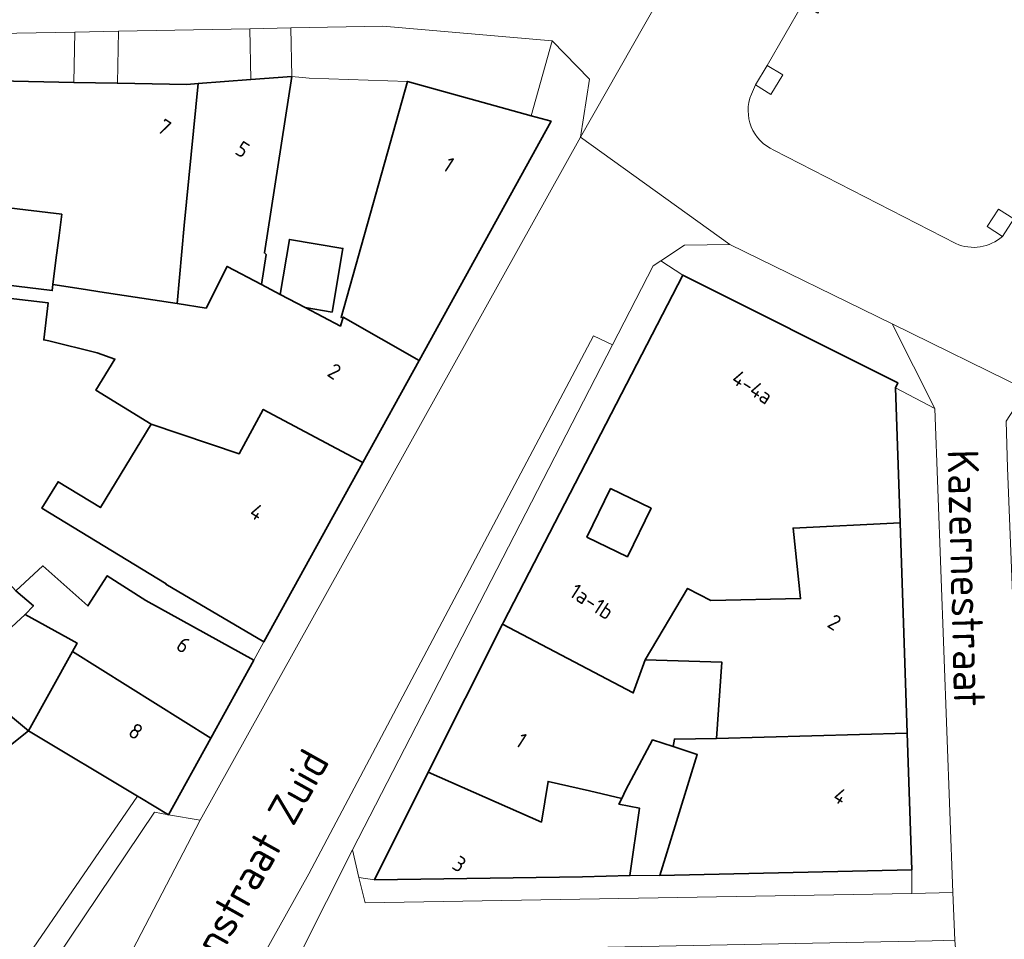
# Model space of a CAD drawing. Extents: x 184422 to 188298, y 343471 to 350189.
# Tile 423 of 513: x 187056 to 187113, y 349104 to 349157. Entities that reach past the tile are written whole.
import ezdxf
from ezdxf.enums import TextEntityAlignment as Align

# ---------------------------------------------------------------- set-up
doc = ezdxf.new("R2010")
doc.units = 0
for name, color, linetype, lineweight in [('B-WA-GR-BEPLANTING_CULTUUR_HEESTERS-GV', 252, 'Continuous', 18), ('B-WA-OG-TERREIN_ERF-GV', 252, 'Continuous', 18), ('B-WA-OG-TOPOGRAFIE-T18', 252, 'Continuous', 18), ('B-WA-VH-VERHARDING_OPEN-GV', 252, 'Continuous', 18), ('B-WA-VH-VERHARDING_SIERBESTRATING-GV', 252, 'Continuous', 18), ('B-WA-VH-VERHARDING_STRAATBAKSTEEN-GV', 252, 'Continuous', 18), ('B-WE-OG-BEBOUWING-GV', 250, 'Continuous', 35), ('B-WE-OG-BEBOUWING-T18', 10, 'Continuous', 18)]:
    doc.layers.add(name, color=color, linetype=linetype, lineweight=lineweight)
doc.styles.add('NLCS-ISO-M1000-T18', font='NLCS-ISO.ttf', dxfattribs={"height": 1.8})
doc.styles.add('NLCS-ISO-M500-T18', font='NLCS-ISO.ttf', dxfattribs={"height": 0.9})

msp = doc.modelspace()

# ---------------------------------------------------------------- linework, layer by layer
at = {"layer": 'B-WA-GR-BEPLANTING_CULTUUR_HEESTERS-GV', "flags": 128}
for points in [[(187098.882, 349154.285), (187098.197, 349153.151), (187099.095, 349152.608), (187099.781, 349153.741)], [(187098.882, 349154.285), (187098.197, 349153.151), (187099.095, 349152.608), (187099.781, 349153.741)], [(187098.882, 349154.285), (187098.197, 349153.151), (187099.095, 349152.608), (187099.781, 349153.741)], [(187111.641, 349144.94), (187112.52, 349144.366), (187113.181, 349145.379), (187112.302, 349145.953)], [(187111.641, 349144.94), (187112.52, 349144.366), (187113.181, 349145.379), (187112.302, 349145.953)], [(187111.641, 349144.94), (187112.52, 349144.366), (187113.181, 349145.379), (187112.302, 349145.953)]]:
    msp.add_lwpolyline(points, close=True, dxfattribs=at)
at = {"layer": 'B-WA-OG-TERREIN_ERF-GV', "flags": 128}
for points in [[(187071.289, 349153.646), (187069.709, 349143.41), (187069.806, 349143.328), (187069.537, 349141.578), (187070.625, 349141.005), (187072.062, 349140.248), (187074.115, 349139.167), (187074.276, 349139.694), (187074.151, 349139.66), (187078.013, 349153.353), (187072.303, 349153.545)], [(187071.289, 349153.646), (187069.709, 349143.41), (187069.806, 349143.328), (187069.537, 349141.578), (187070.625, 349141.005), (187072.062, 349140.248), (187074.115, 349139.167), (187074.276, 349139.694), (187074.151, 349139.66), (187078.013, 349153.353), (187072.303, 349153.545)], [(187071.289, 349153.646), (187069.709, 349143.41), (187069.806, 349143.328), (187069.537, 349141.578), (187070.625, 349141.005), (187072.062, 349140.248), (187074.115, 349139.167), (187074.276, 349139.694), (187074.151, 349139.66), (187078.013, 349153.353), (187072.303, 349153.545)], [(187092.137, 349128.6), (187089.787, 349129.745), (187088.415, 349126.931), (187090.766, 349125.786)], [(187092.137, 349128.6), (187089.787, 349129.745), (187088.415, 349126.931), (187090.766, 349125.786)], [(187092.137, 349128.6), (187089.787, 349129.745), (187088.415, 349126.931), (187090.766, 349125.786)], [(187056.024, 349115.689), (187053.043, 349113.333), (187047.814, 349120.541), (187049.681, 349121.895), (187053.81, 349117.511)], [(187056.024, 349115.689), (187053.043, 349113.333), (187047.814, 349120.541), (187049.681, 349121.895), (187053.81, 349117.511)], [(187056.024, 349115.689), (187053.043, 349113.333), (187047.814, 349120.541), (187049.681, 349121.895), (187053.81, 349117.511)], [(187090.268, 349111.441), (187091.458, 349111.218), (187090.913, 349107.303), (187092.648, 349107.307), (187094.815, 349114.32), (187093.411, 349114.778), (187092.227, 349115.164), (187090.681, 349112.264), (187090.433, 349111.77)], [(187090.268, 349111.441), (187091.458, 349111.218), (187090.913, 349107.303), (187092.648, 349107.307), (187094.815, 349114.32), (187093.411, 349114.778), (187092.227, 349115.164), (187090.681, 349112.264), (187090.433, 349111.77)], [(187090.268, 349111.441), (187091.458, 349111.218), (187090.913, 349107.303), (187092.648, 349107.307), (187094.815, 349114.32), (187093.411, 349114.778), (187092.227, 349115.164), (187090.681, 349112.264), (187090.433, 349111.77)]]:
    msp.add_lwpolyline(points, close=True, dxfattribs=at)
for points in [[(187053.395, 349141.713), (187057.393, 349141.225), (187057.436, 349141.577), (187057.609, 349142.995), (187057.8, 349144.412), (187057.951, 349145.655), (187054.558, 349146.07)], [(187053.395, 349141.713), (187057.393, 349141.225), (187057.436, 349141.577), (187057.609, 349142.995), (187057.8, 349144.412), (187057.951, 349145.655), (187054.558, 349146.07)], [(187053.395, 349141.713), (187057.393, 349141.225), (187057.436, 349141.577), (187057.609, 349142.995), (187057.8, 349144.412), (187057.951, 349145.655), (187054.558, 349146.07)], [(187055.287, 349123.813), (187056.856, 349125.26), (187059.465, 349122.941), (187060.588, 349124.691), (187062.826, 349123.255), (187069.092, 349119.795), (187069.681, 349120.861), (187063.985, 349124.204), (187064.008, 349124.223), (187056.8, 349128.607), (187057.732, 349130.14), (187060.196, 349128.641), (187063.143, 349133.487), (187059.927, 349135.442), (187061.03, 349137.256), (187060.011, 349137.625), (187057.192, 349138.304), (187056.907, 349138.366), (187057.169, 349140.513), (187053.339, 349140.969)], [(187055.287, 349123.813), (187056.856, 349125.26), (187059.465, 349122.941), (187060.588, 349124.691), (187062.826, 349123.255), (187069.092, 349119.795), (187069.681, 349120.861), (187063.985, 349124.204), (187064.008, 349124.223), (187056.8, 349128.607), (187057.732, 349130.14), (187060.196, 349128.641), (187063.143, 349133.487), (187059.927, 349135.442), (187061.03, 349137.256), (187060.011, 349137.625), (187057.192, 349138.304), (187056.907, 349138.366), (187057.169, 349140.513), (187053.339, 349140.969)], [(187055.287, 349123.813), (187056.856, 349125.26), (187059.465, 349122.941), (187060.588, 349124.691), (187062.826, 349123.255), (187069.092, 349119.795), (187069.681, 349120.861), (187063.985, 349124.204), (187064.008, 349124.223), (187056.8, 349128.607), (187057.732, 349130.14), (187060.196, 349128.641), (187063.143, 349133.487), (187059.927, 349135.442), (187061.03, 349137.256), (187060.011, 349137.625), (187057.192, 349138.304), (187056.907, 349138.366), (187057.169, 349140.513), (187053.339, 349140.969)], [(187051.293, 349097.967), (187055.657, 349102.167), (187062.343, 349111.91), (187056.024, 349115.689), (187058.565, 349120.291), (187058.837, 349120.784), (187058.321, 349121.069), (187055.818, 349122.45), (187053.699, 349120.497)], [(187051.293, 349097.967), (187055.657, 349102.167), (187062.343, 349111.91), (187056.024, 349115.689), (187058.565, 349120.291), (187058.837, 349120.784), (187058.321, 349121.069), (187055.818, 349122.45), (187053.699, 349120.497)], [(187051.293, 349097.967), (187055.657, 349102.167), (187062.343, 349111.91), (187056.024, 349115.689), (187058.565, 349120.291), (187058.837, 349120.784), (187058.321, 349121.069), (187055.818, 349122.45), (187053.699, 349120.497)]]:
    msp.add_lwpolyline(points, dxfattribs=at)
at = {"layer": 'B-WA-VH-VERHARDING_OPEN-GV', "flags": 128}
for points in [[(187112.969, 349178.68), (187110.491, 349174.476), (187111.429, 349174.004), (187110.867, 349172.888), (187109.929, 349173.36), (187107.515, 349169.284), (187108.431, 349168.77), (187107.776, 349167.603), (187106.86, 349168.118), (187104.554, 349164.06), (187105.455, 349163.521), (187104.842, 349162.497), (187103.941, 349163.036), (187101.537, 349158.908), (187102.443, 349158.379), (187101.822, 349157.314), (187100.915, 349157.844), (187098.882, 349154.285), (187099.781, 349153.741), (187099.095, 349152.608), (187098.197, 349153.151), (187097.959, 349152.619)], [(187112.969, 349178.68), (187110.491, 349174.476), (187111.429, 349174.004), (187110.867, 349172.888), (187109.929, 349173.36), (187107.515, 349169.284), (187108.431, 349168.77), (187107.776, 349167.603), (187106.86, 349168.118), (187104.554, 349164.06), (187105.455, 349163.521), (187104.842, 349162.497), (187103.941, 349163.036), (187101.537, 349158.908), (187102.443, 349158.379), (187101.822, 349157.314), (187100.915, 349157.844), (187098.882, 349154.285), (187099.781, 349153.741), (187099.095, 349152.608), (187098.197, 349153.151), (187097.959, 349152.619)], [(187112.969, 349178.68), (187110.491, 349174.476), (187111.429, 349174.004), (187110.867, 349172.888), (187109.929, 349173.36), (187107.515, 349169.284), (187108.431, 349168.77), (187107.776, 349167.603), (187106.86, 349168.118), (187104.554, 349164.06), (187105.455, 349163.521), (187104.842, 349162.497), (187103.941, 349163.036), (187101.537, 349158.908), (187102.443, 349158.379), (187101.822, 349157.314), (187100.915, 349157.844), (187098.882, 349154.285), (187099.781, 349153.741), (187099.095, 349152.608), (187098.197, 349153.151), (187097.959, 349152.619)], [(187099.268, 349149.37), (187109.827, 349143.958)], [(187099.268, 349149.37), (187109.827, 349143.958)], [(187099.268, 349149.37), (187109.827, 349143.958)], [(187112.52, 349144.366), (187111.641, 349144.94), (187112.302, 349145.953), (187113.181, 349145.379)], [(187112.52, 349144.366), (187111.641, 349144.94), (187112.302, 349145.953), (187113.181, 349145.379)], [(187112.52, 349144.366), (187111.641, 349144.94), (187112.302, 349145.953), (187113.181, 349145.379)]]:
    msp.add_lwpolyline(points, dxfattribs=at)
at = {"layer": 'B-WA-VH-VERHARDING_OPEN-GV'}
for points in [[(187097.959, 349152.619, 0.407413), (187099.268, 349149.37)], [(187097.959, 349152.619, 0.407413), (187099.268, 349149.37)], [(187097.959, 349152.619, 0.407413), (187099.268, 349149.37)], [(187109.827, 349143.958, 0.297276), (187112.52, 349144.366)], [(187109.827, 349143.958, 0.297276), (187112.52, 349144.366)], [(187109.827, 349143.958, 0.297276), (187112.52, 349144.366)]]:
    msp.add_lwpolyline(points, format="xyb", dxfattribs=at)
at = {"layer": 'B-WA-VH-VERHARDING_SIERBESTRATING-GV', "flags": 128}
for points in [[(187097.959, 349152.619), (187098.197, 349153.151), (187098.882, 349154.285), (187100.915, 349157.844), (187101.537, 349158.908), (187103.941, 349163.036), (187104.554, 349164.06), (187106.86, 349168.118), (187107.515, 349169.284), (187109.929, 349173.36), (187110.491, 349174.476), (187112.969, 349178.68), (187113.55, 349179.72), (187115.817, 349183.696), (187116.423, 349184.774), (187116.896, 349185.374), (187119.303, 349190.661), (187116.016, 349192.366), (187115.5, 349192.633), (187109.742, 349195.619)], [(187097.959, 349152.619), (187098.197, 349153.151), (187098.882, 349154.285), (187100.915, 349157.844), (187101.537, 349158.908), (187103.941, 349163.036), (187104.554, 349164.06), (187106.86, 349168.118), (187107.515, 349169.284), (187109.929, 349173.36), (187110.491, 349174.476), (187112.969, 349178.68), (187113.55, 349179.72), (187115.817, 349183.696), (187116.423, 349184.774), (187116.896, 349185.374), (187119.303, 349190.661), (187116.016, 349192.366), (187115.5, 349192.633), (187109.742, 349195.619)], [(187097.959, 349152.619), (187098.197, 349153.151), (187098.882, 349154.285), (187100.915, 349157.844), (187101.537, 349158.908), (187103.941, 349163.036), (187104.554, 349164.06), (187106.86, 349168.118), (187107.515, 349169.284), (187109.929, 349173.36), (187110.491, 349174.476), (187112.969, 349178.68), (187113.55, 349179.72), (187115.817, 349183.696), (187116.423, 349184.774), (187116.896, 349185.374), (187119.303, 349190.661), (187116.016, 349192.366), (187115.5, 349192.633), (187109.742, 349195.619)], [(187111.119, 349190.7), (187108.507, 349186.282), (187108.789, 349186.156), (187096.376, 349164.781), (187088.042, 349150.128), (187096.71, 349143.904), (187106.123, 349139.289), (187113.92, 349135.466), (187129.785, 349159.842), (187134.844, 349167.745), (187140.237, 349176.06), (187141.781, 349176.756), (187143.013, 349176.858), (187143.471, 349176.659), (187132.792, 349182.149), (187133.783, 349180.726), (187133.582, 349179.028)], [(187111.119, 349190.7), (187108.507, 349186.282), (187108.789, 349186.156), (187096.376, 349164.781), (187088.042, 349150.128), (187096.71, 349143.904), (187106.123, 349139.289), (187113.92, 349135.466), (187129.785, 349159.842), (187134.844, 349167.745), (187140.237, 349176.06), (187141.781, 349176.756), (187143.013, 349176.858), (187143.471, 349176.659), (187132.792, 349182.149), (187133.783, 349180.726), (187133.582, 349179.028)], [(187111.119, 349190.7), (187108.507, 349186.282), (187108.789, 349186.156), (187096.376, 349164.781), (187088.042, 349150.128), (187096.71, 349143.904), (187106.123, 349139.289), (187113.92, 349135.466), (187129.785, 349159.842), (187134.844, 349167.745), (187140.237, 349176.06), (187141.781, 349176.756), (187143.013, 349176.858), (187143.471, 349176.659), (187132.792, 349182.149), (187133.783, 349180.726), (187133.582, 349179.028)], [(187133.233, 349176.107), (187132.48, 349174.898), (187131.774, 349173.901), (187129.225, 349169.886), (187128.556, 349168.853), (187125.968, 349164.939), (187125.297, 349163.938), (187122.662, 349159.908), (187122.025, 349158.929), (187119.385, 349154.853), (187118.733, 349153.809), (187116.059, 349149.851), (187115.45, 349148.869), (187113.181, 349145.379), (187112.52, 349144.366)], [(187133.233, 349176.107), (187132.48, 349174.898), (187131.774, 349173.901), (187129.225, 349169.886), (187128.556, 349168.853), (187125.968, 349164.939), (187125.297, 349163.938), (187122.662, 349159.908), (187122.025, 349158.929), (187119.385, 349154.853), (187118.733, 349153.809), (187116.059, 349149.851), (187115.45, 349148.869), (187113.181, 349145.379), (187112.52, 349144.366)], [(187133.233, 349176.107), (187132.48, 349174.898), (187131.774, 349173.901), (187129.225, 349169.886), (187128.556, 349168.853), (187125.968, 349164.939), (187125.297, 349163.938), (187122.662, 349159.908), (187122.025, 349158.929), (187119.385, 349154.853), (187118.733, 349153.809), (187116.059, 349149.851), (187115.45, 349148.869), (187113.181, 349145.379), (187112.52, 349144.366)], [(187109.827, 349143.958), (187099.268, 349149.37)], [(187109.827, 349143.958), (187099.268, 349149.37)], [(187109.827, 349143.958), (187099.268, 349149.37)]]:
    msp.add_lwpolyline(points, dxfattribs=at)
for points in [[(187071.289, 349153.646), (187071.236, 349156.459), (187068.867, 349156.415), (187068.923, 349153.464)], [(187071.289, 349153.646), (187071.236, 349156.459), (187068.867, 349156.415), (187068.923, 349153.464)], [(187071.289, 349153.646), (187071.236, 349156.459), (187068.867, 349156.415), (187068.923, 349153.464)], [(187058.712, 349156.223), (187058.657, 349153.302), (187061.157, 349153.254), (187061.184, 349153.253), (187061.242, 349156.271)], [(187058.712, 349156.223), (187058.657, 349153.302), (187061.157, 349153.254), (187061.184, 349153.253), (187061.242, 349156.271)], [(187058.712, 349156.223), (187058.657, 349153.302), (187061.157, 349153.254), (187061.184, 349153.253), (187061.242, 349156.271)], [(187089.899, 349138.076), (187092.267, 349142.67), (187092.705, 349142.957), (187094.077, 349143.854), (187096.71, 349143.904), (187088.042, 349150.128), (187065.972, 349110.506), (187060.84, 349100.635), (187066.742, 349097.473), (187072.279, 349107.407), (187088.793, 349138.606)], [(187089.899, 349138.076), (187092.267, 349142.67), (187092.705, 349142.957), (187094.077, 349143.854), (187096.71, 349143.904), (187088.042, 349150.128), (187065.972, 349110.506), (187060.84, 349100.635), (187066.742, 349097.473), (187072.279, 349107.407), (187088.793, 349138.606)], [(187089.899, 349138.076), (187092.267, 349142.67), (187092.705, 349142.957), (187094.077, 349143.854), (187096.71, 349143.904), (187088.042, 349150.128), (187065.972, 349110.506), (187060.84, 349100.635), (187066.742, 349097.473), (187072.279, 349107.407), (187088.793, 349138.606)], [(187074.807, 349108.797), (187089.899, 349138.076), (187088.793, 349138.606), (187072.279, 349107.407), (187066.742, 349097.473), (187065.871, 349095.91), (187064.121, 349093.244), (187065.451, 349090.476), (187066.204, 349091.95), (187070.47, 349100.302), (187071.8, 349102.801)], [(187074.807, 349108.797), (187089.899, 349138.076), (187088.793, 349138.606), (187072.279, 349107.407), (187066.742, 349097.473), (187065.871, 349095.91), (187064.121, 349093.244), (187065.451, 349090.476), (187066.204, 349091.95), (187070.47, 349100.302), (187071.8, 349102.801)], [(187074.807, 349108.797), (187089.899, 349138.076), (187088.793, 349138.606), (187072.279, 349107.407), (187066.742, 349097.473), (187065.871, 349095.91), (187064.121, 349093.244), (187065.451, 349090.476), (187066.204, 349091.95), (187070.47, 349100.302), (187071.8, 349102.801)], [(187092.648, 349107.307), (187090.913, 349107.303), (187088.159, 349107.235), (187076.085, 349107.054), (187075.193, 349107.184), (187075.544, 349105.718), (187107.264, 349106.269), (187107.266, 349107.636)], [(187092.648, 349107.307), (187090.913, 349107.303), (187088.159, 349107.235), (187076.085, 349107.054), (187075.193, 349107.184), (187075.544, 349105.718), (187107.264, 349106.269), (187107.266, 349107.636)], [(187092.648, 349107.307), (187090.913, 349107.303), (187088.159, 349107.235), (187076.085, 349107.054), (187075.193, 349107.184), (187075.544, 349105.718), (187107.264, 349106.269), (187107.266, 349107.636)]]:
    msp.add_lwpolyline(points, close=True, dxfattribs=at)
at = {"layer": 'B-WA-VH-VERHARDING_SIERBESTRATING-GV'}
for points in [[(187099.268, 349149.37, -0.407413), (187097.959, 349152.619)], [(187099.268, 349149.37, -0.407413), (187097.959, 349152.619)], [(187099.268, 349149.37, -0.407413), (187097.959, 349152.619)], [(187112.52, 349144.366, -0.297276), (187109.827, 349143.958)], [(187112.52, 349144.366, -0.297276), (187109.827, 349143.958)], [(187112.52, 349144.366, -0.297276), (187109.827, 349143.958)]]:
    msp.add_lwpolyline(points, format="xyb", dxfattribs=at)
at = {"layer": 'B-WA-VH-VERHARDING_STRAATBAKSTEEN-GV', "flags": 128}
for points in [[(187054.209, 349156.138), (187058.712, 349156.223), (187061.242, 349156.271), (187068.867, 349156.415), (187071.236, 349156.459), (187076.573, 349156.56), (187086.397, 349155.714), (187088.564, 349153.495), (187088.042, 349150.128), (187096.376, 349164.781), (187092.766, 349161.065), (187089.33, 349160.069), (187076.766, 349161.149), (187076.626, 349161.161), (187066.155, 349160.958), (187063.243, 349160.902), (187061.742, 349160.873), (187057.741, 349160.796), (187056.241, 349160.767), (187052.24, 349160.689)], [(187054.209, 349156.138), (187058.712, 349156.223), (187061.242, 349156.271), (187068.867, 349156.415), (187071.236, 349156.459), (187076.573, 349156.56), (187086.397, 349155.714), (187088.564, 349153.495), (187088.042, 349150.128), (187096.376, 349164.781), (187092.766, 349161.065), (187089.33, 349160.069), (187076.766, 349161.149), (187076.626, 349161.161), (187066.155, 349160.958), (187063.243, 349160.902), (187061.742, 349160.873), (187057.741, 349160.796), (187056.241, 349160.767), (187052.24, 349160.689)], [(187054.209, 349156.138), (187058.712, 349156.223), (187061.242, 349156.271), (187068.867, 349156.415), (187071.236, 349156.459), (187076.573, 349156.56), (187086.397, 349155.714), (187088.564, 349153.495), (187088.042, 349150.128), (187096.376, 349164.781), (187092.766, 349161.065), (187089.33, 349160.069), (187076.766, 349161.149), (187076.626, 349161.161), (187066.155, 349160.958), (187063.243, 349160.902), (187061.742, 349160.873), (187057.741, 349160.796), (187056.241, 349160.767), (187052.24, 349160.689)], [(187053.748, 349098.317), (187056.799, 349101.261), (187063.335, 349110.976), (187064.144, 349110.832), (187062.469, 349111.834), (187062.343, 349111.91), (187055.657, 349102.167), (187051.293, 349097.967)], [(187053.748, 349098.317), (187056.799, 349101.261), (187063.335, 349110.976), (187064.144, 349110.832), (187062.469, 349111.834), (187062.343, 349111.91), (187055.657, 349102.167), (187051.293, 349097.967)], [(187053.748, 349098.317), (187056.799, 349101.261), (187063.335, 349110.976), (187064.144, 349110.832), (187062.469, 349111.834), (187062.343, 349111.91), (187055.657, 349102.167), (187051.293, 349097.967)]]:
    msp.add_lwpolyline(points, dxfattribs=at)
for points in [[(187065.868, 349153.228), (187068.923, 349153.464), (187068.867, 349156.415), (187061.242, 349156.271), (187061.184, 349153.253), (187065.205, 349153.177)], [(187065.868, 349153.228), (187068.923, 349153.464), (187068.867, 349156.415), (187061.242, 349156.271), (187061.184, 349153.253), (187065.205, 349153.177)], [(187065.868, 349153.228), (187068.923, 349153.464), (187068.867, 349156.415), (187061.242, 349156.271), (187061.184, 349153.253), (187065.205, 349153.177)], [(187071.289, 349153.646), (187072.303, 349153.545), (187078.013, 349153.353), (187085.19, 349151.362), (187086.397, 349155.714), (187076.573, 349156.56), (187071.236, 349156.459)], [(187071.289, 349153.646), (187072.303, 349153.545), (187078.013, 349153.353), (187085.19, 349151.362), (187086.397, 349155.714), (187076.573, 349156.56), (187071.236, 349156.459)], [(187071.289, 349153.646), (187072.303, 349153.545), (187078.013, 349153.353), (187085.19, 349151.362), (187086.397, 349155.714), (187076.573, 349156.56), (187071.236, 349156.459)], [(187058.712, 349156.223), (187054.209, 349156.138), (187054.261, 349153.385), (187058.657, 349153.302)], [(187058.712, 349156.223), (187054.209, 349156.138), (187054.261, 349153.385), (187058.657, 349153.302)], [(187058.712, 349156.223), (187054.209, 349156.138), (187054.261, 349153.385), (187058.657, 349153.302)], [(187078.683, 349137.169), (187075.419, 349131.257), (187069.681, 349120.861), (187069.092, 349119.795), (187066.594, 349115.27), (187064.144, 349110.832), (187065.972, 349110.506), (187088.042, 349150.128), (187088.564, 349153.495), (187086.397, 349155.714), (187085.19, 349151.362), (187086.342, 349151.043)], [(187078.683, 349137.169), (187075.419, 349131.257), (187069.681, 349120.861), (187069.092, 349119.795), (187066.594, 349115.27), (187064.144, 349110.832), (187065.972, 349110.506), (187088.042, 349150.128), (187088.564, 349153.495), (187086.397, 349155.714), (187085.19, 349151.362), (187086.342, 349151.043)], [(187078.683, 349137.169), (187075.419, 349131.257), (187069.681, 349120.861), (187069.092, 349119.795), (187066.594, 349115.27), (187064.144, 349110.832), (187065.972, 349110.506), (187088.042, 349150.128), (187088.564, 349153.495), (187086.397, 349155.714), (187085.19, 349151.362), (187086.342, 349151.043)], [(187108.61, 349134.394), (187106.123, 349139.289), (187096.71, 349143.904), (187094.077, 349143.854), (187092.705, 349142.957), (187093.975, 349142.125), (187106.446, 349135.88), (187106.322, 349135.582)], [(187108.61, 349134.394), (187106.123, 349139.289), (187096.71, 349143.904), (187094.077, 349143.854), (187092.705, 349142.957), (187093.975, 349142.125), (187106.446, 349135.88), (187106.322, 349135.582)], [(187108.61, 349134.394), (187106.123, 349139.289), (187096.71, 349143.904), (187094.077, 349143.854), (187092.705, 349142.957), (187093.975, 349142.125), (187106.446, 349135.88), (187106.322, 349135.582)], [(187089.899, 349138.076), (187074.807, 349108.797), (187075.193, 349107.184), (187076.085, 349107.054), (187079.212, 349113.288), (187083.526, 349121.89), (187083.581, 349121.999), (187093.975, 349142.125), (187092.705, 349142.957), (187092.267, 349142.67)], [(187089.899, 349138.076), (187074.807, 349108.797), (187075.193, 349107.184), (187076.085, 349107.054), (187079.212, 349113.288), (187083.526, 349121.89), (187083.581, 349121.999), (187093.975, 349142.125), (187092.705, 349142.957), (187092.267, 349142.67)], [(187089.899, 349138.076), (187074.807, 349108.797), (187075.193, 349107.184), (187076.085, 349107.054), (187079.212, 349113.288), (187083.526, 349121.89), (187083.581, 349121.999), (187093.975, 349142.125), (187092.705, 349142.957), (187092.267, 349142.67)], [(187106.123, 349139.289), (187108.61, 349134.394), (187109.654, 349106.311), (187109.756, 349103.548), (187110.719, 349091.762), (187109.386, 349090.442), (187116.227, 349090.931), (187114.835, 349092.06), (187114.077, 349101.233), (187113.883, 349104.23), (187112.812, 349130.938), (187112.743, 349133.658), (187113.92, 349135.466)], [(187106.123, 349139.289), (187108.61, 349134.394), (187109.654, 349106.311), (187109.756, 349103.548), (187110.719, 349091.762), (187109.386, 349090.442), (187116.227, 349090.931), (187114.835, 349092.06), (187114.077, 349101.233), (187113.883, 349104.23), (187112.812, 349130.938), (187112.743, 349133.658), (187113.92, 349135.466)], [(187106.123, 349139.289), (187108.61, 349134.394), (187109.654, 349106.311), (187109.756, 349103.548), (187110.719, 349091.762), (187109.386, 349090.442), (187116.227, 349090.931), (187114.835, 349092.06), (187114.077, 349101.233), (187113.883, 349104.23), (187112.812, 349130.938), (187112.743, 349133.658), (187113.92, 349135.466)], [(187106.586, 349127.766), (187106.999, 349115.555), (187107.266, 349107.636), (187107.264, 349106.269), (187109.654, 349106.311), (187108.61, 349134.394), (187106.322, 349135.582)], [(187106.586, 349127.766), (187106.999, 349115.555), (187107.266, 349107.636), (187107.264, 349106.269), (187109.654, 349106.311), (187108.61, 349134.394), (187106.322, 349135.582)], [(187106.586, 349127.766), (187106.999, 349115.555), (187107.266, 349107.636), (187107.264, 349106.269), (187109.654, 349106.311), (187108.61, 349134.394), (187106.322, 349135.582)], [(187064.144, 349110.832), (187063.335, 349110.976), (187056.799, 349101.261), (187053.748, 349098.317), (187049.621, 349094.875), (187044.59, 349091.071), (187042.072, 349091.229), (187026.831, 349111.955), (187012.484, 349102.331), (187013.512, 349101.251), (187016.515, 349097.894), (187017.841, 349096.443), (187027.324, 349104.495), (187030.164, 349100.684), (187041.795, 349085.126), (187051.634, 349092.456), (187055.712, 349095.957), (187056.202, 349095.519), (187057.554, 349094.314), (187060.84, 349100.635), (187065.972, 349110.506)], [(187064.144, 349110.832), (187063.335, 349110.976), (187056.799, 349101.261), (187053.748, 349098.317), (187049.621, 349094.875), (187044.59, 349091.071), (187042.072, 349091.229), (187026.831, 349111.955), (187012.484, 349102.331), (187013.512, 349101.251), (187016.515, 349097.894), (187017.841, 349096.443), (187027.324, 349104.495), (187030.164, 349100.684), (187041.795, 349085.126), (187051.634, 349092.456), (187055.712, 349095.957), (187056.202, 349095.519), (187057.554, 349094.314), (187060.84, 349100.635), (187065.972, 349110.506)], [(187064.144, 349110.832), (187063.335, 349110.976), (187056.799, 349101.261), (187053.748, 349098.317), (187049.621, 349094.875), (187044.59, 349091.071), (187042.072, 349091.229), (187026.831, 349111.955), (187012.484, 349102.331), (187013.512, 349101.251), (187016.515, 349097.894), (187017.841, 349096.443), (187027.324, 349104.495), (187030.164, 349100.684), (187041.795, 349085.126), (187051.634, 349092.456), (187055.712, 349095.957), (187056.202, 349095.519), (187057.554, 349094.314), (187060.84, 349100.635), (187065.972, 349110.506)], [(187075.193, 349107.184), (187074.807, 349108.797), (187071.8, 349102.801), (187108.446, 349103.522), (187109.756, 349103.548), (187109.654, 349106.311), (187107.264, 349106.269), (187075.544, 349105.718)], [(187075.193, 349107.184), (187074.807, 349108.797), (187071.8, 349102.801), (187108.446, 349103.522), (187109.756, 349103.548), (187109.654, 349106.311), (187107.264, 349106.269), (187075.544, 349105.718)], [(187075.193, 349107.184), (187074.807, 349108.797), (187071.8, 349102.801), (187108.446, 349103.522), (187109.756, 349103.548), (187109.654, 349106.311), (187107.264, 349106.269), (187075.544, 349105.718)]]:
    msp.add_lwpolyline(points, close=True, dxfattribs=at)
at = {"layer": 'B-WE-OG-BEBOUWING-GV', "flags": 128}
for points in [[(187065.868, 349153.228), (187065.049, 349145.011), (187064.649, 349140.469), (187066.32, 349140.211), (187067.545, 349142.63), (187069.537, 349141.578), (187069.806, 349143.328), (187069.709, 349143.41), (187071.289, 349153.646), (187068.923, 349153.464)], [(187065.868, 349153.228), (187065.049, 349145.011), (187064.649, 349140.469), (187066.32, 349140.211), (187067.545, 349142.63), (187069.537, 349141.578), (187069.806, 349143.328), (187069.709, 349143.41), (187071.289, 349153.646), (187068.923, 349153.464)], [(187065.868, 349153.228), (187065.049, 349145.011), (187064.649, 349140.469), (187066.32, 349140.211), (187067.545, 349142.63), (187069.537, 349141.578), (187069.806, 349143.328), (187069.709, 349143.41), (187071.289, 349153.646), (187068.923, 349153.464)], [(187064.649, 349140.469), (187065.049, 349145.011), (187065.868, 349153.228), (187065.205, 349153.177), (187061.184, 349153.253), (187061.157, 349153.254), (187058.657, 349153.302), (187054.261, 349153.385), (187054.132, 349148.971), (187054.023, 349144.661), (187054.392, 349144.712), (187054.558, 349146.07), (187057.951, 349145.655), (187057.8, 349144.412), (187057.609, 349142.995), (187057.436, 349141.577), (187059.324, 349141.288), (187060.164, 349141.16)], [(187064.649, 349140.469), (187065.049, 349145.011), (187065.868, 349153.228), (187065.205, 349153.177), (187061.184, 349153.253), (187061.157, 349153.254), (187058.657, 349153.302), (187054.261, 349153.385), (187054.132, 349148.971), (187054.023, 349144.661), (187054.392, 349144.712), (187054.558, 349146.07), (187057.951, 349145.655), (187057.8, 349144.412), (187057.609, 349142.995), (187057.436, 349141.577), (187059.324, 349141.288), (187060.164, 349141.16)], [(187064.649, 349140.469), (187065.049, 349145.011), (187065.868, 349153.228), (187065.205, 349153.177), (187061.184, 349153.253), (187061.157, 349153.254), (187058.657, 349153.302), (187054.261, 349153.385), (187054.132, 349148.971), (187054.023, 349144.661), (187054.392, 349144.712), (187054.558, 349146.07), (187057.951, 349145.655), (187057.8, 349144.412), (187057.609, 349142.995), (187057.436, 349141.577), (187059.324, 349141.288), (187060.164, 349141.16)], [(187074.276, 349139.694), (187078.683, 349137.169), (187086.342, 349151.043), (187085.19, 349151.362), (187078.013, 349153.353), (187074.151, 349139.66)], [(187074.276, 349139.694), (187078.683, 349137.169), (187086.342, 349151.043), (187085.19, 349151.362), (187078.013, 349153.353), (187074.151, 349139.66)], [(187074.276, 349139.694), (187078.683, 349137.169), (187086.342, 349151.043), (187085.19, 349151.362), (187078.013, 349153.353), (187074.151, 349139.66)], [(187070.625, 349141.005), (187072.062, 349140.248), (187073.636, 349139.983), (187074.256, 349143.675), (187071.161, 349144.195)], [(187070.625, 349141.005), (187072.062, 349140.248), (187073.636, 349139.983), (187074.256, 349143.675), (187071.161, 349144.195)], [(187070.625, 349141.005), (187072.062, 349140.248), (187073.636, 349139.983), (187074.256, 349143.675), (187071.161, 349144.195)], [(187094.259, 349123.957), (187095.605, 349123.26), (187100.816, 349123.361), (187100.379, 349127.451), (187106.586, 349127.766), (187106.322, 349135.582), (187106.446, 349135.88), (187093.975, 349142.125), (187083.581, 349121.999), (187083.526, 349121.89), (187091.103, 349117.891), (187091.791, 349119.814)], [(187094.259, 349123.957), (187095.605, 349123.26), (187100.816, 349123.361), (187100.379, 349127.451), (187106.586, 349127.766), (187106.322, 349135.582), (187106.446, 349135.88), (187093.975, 349142.125), (187083.581, 349121.999), (187083.526, 349121.89), (187091.103, 349117.891), (187091.791, 349119.814)], [(187094.259, 349123.957), (187095.605, 349123.26), (187100.816, 349123.361), (187100.379, 349127.451), (187106.586, 349127.766), (187106.322, 349135.582), (187106.446, 349135.88), (187093.975, 349142.125), (187083.581, 349121.999), (187083.526, 349121.89), (187091.103, 349117.891), (187091.791, 349119.814)], [(187064.008, 349124.223), (187063.985, 349124.204), (187069.681, 349120.861), (187075.419, 349131.257), (187069.64, 349134.339), (187068.234, 349131.759), (187063.143, 349133.487), (187060.196, 349128.641), (187057.732, 349130.14), (187056.8, 349128.607)], [(187064.008, 349124.223), (187063.985, 349124.204), (187069.681, 349120.861), (187075.419, 349131.257), (187069.64, 349134.339), (187068.234, 349131.759), (187063.143, 349133.487), (187060.196, 349128.641), (187057.732, 349130.14), (187056.8, 349128.607)], [(187064.008, 349124.223), (187063.985, 349124.204), (187069.681, 349120.861), (187075.419, 349131.257), (187069.64, 349134.339), (187068.234, 349131.759), (187063.143, 349133.487), (187060.196, 349128.641), (187057.732, 349130.14), (187056.8, 349128.607)], [(187092.137, 349128.6), (187090.766, 349125.786), (187088.415, 349126.931), (187089.787, 349129.745)], [(187092.137, 349128.6), (187090.766, 349125.786), (187088.415, 349126.931), (187089.787, 349129.745)], [(187092.137, 349128.6), (187090.766, 349125.786), (187088.415, 349126.931), (187089.787, 349129.745)], [(187096.235, 349119.681), (187095.943, 349115.255), (187106.999, 349115.555), (187106.586, 349127.766), (187100.379, 349127.451), (187100.816, 349123.361), (187095.605, 349123.26), (187094.259, 349123.957), (187091.791, 349119.814)], [(187096.235, 349119.681), (187095.943, 349115.255), (187106.999, 349115.555), (187106.586, 349127.766), (187100.379, 349127.451), (187100.816, 349123.361), (187095.605, 349123.26), (187094.259, 349123.957), (187091.791, 349119.814)], [(187096.235, 349119.681), (187095.943, 349115.255), (187106.999, 349115.555), (187106.586, 349127.766), (187100.379, 349127.451), (187100.816, 349123.361), (187095.605, 349123.26), (187094.259, 349123.957), (187091.791, 349119.814)], [(187053.642, 349125.598), (187051.131, 349123.284), (187051.753, 349122.609), (187053.699, 349120.497), (187055.818, 349122.45), (187056.307, 349122.951), (187055.287, 349123.813)], [(187053.642, 349125.598), (187051.131, 349123.284), (187051.753, 349122.609), (187053.699, 349120.497), (187055.818, 349122.45), (187056.307, 349122.951), (187055.287, 349123.813)], [(187053.642, 349125.598), (187051.131, 349123.284), (187051.753, 349122.609), (187053.699, 349120.497), (187055.818, 349122.45), (187056.307, 349122.951), (187055.287, 349123.813)], [(187058.565, 349120.291), (187066.594, 349115.27), (187069.092, 349119.795), (187062.826, 349123.255), (187060.588, 349124.691), (187059.465, 349122.941), (187056.856, 349125.26), (187055.287, 349123.813), (187056.307, 349122.951), (187055.818, 349122.45), (187058.321, 349121.069), (187058.837, 349120.784)], [(187058.565, 349120.291), (187066.594, 349115.27), (187069.092, 349119.795), (187062.826, 349123.255), (187060.588, 349124.691), (187059.465, 349122.941), (187056.856, 349125.26), (187055.287, 349123.813), (187056.307, 349122.951), (187055.818, 349122.45), (187058.321, 349121.069), (187058.837, 349120.784)], [(187058.565, 349120.291), (187066.594, 349115.27), (187069.092, 349119.795), (187062.826, 349123.255), (187060.588, 349124.691), (187059.465, 349122.941), (187056.856, 349125.26), (187055.287, 349123.813), (187056.307, 349122.951), (187055.818, 349122.45), (187058.321, 349121.069), (187058.837, 349120.784)], [(187056.024, 349115.689), (187053.81, 349117.511), (187049.681, 349121.895), (187047.814, 349120.541), (187053.043, 349113.333)], [(187056.024, 349115.689), (187053.81, 349117.511), (187049.681, 349121.895), (187047.814, 349120.541), (187053.043, 349113.333)], [(187056.024, 349115.689), (187053.81, 349117.511), (187049.681, 349121.895), (187047.814, 349120.541), (187053.043, 349113.333)], [(187095.943, 349115.255), (187096.235, 349119.681), (187091.791, 349119.814), (187091.103, 349117.891), (187083.526, 349121.89), (187079.212, 349113.288), (187085.776, 349110.398), (187086.163, 349112.761), (187088.56, 349112.207), (187090.433, 349111.77), (187090.681, 349112.264), (187092.227, 349115.164), (187093.411, 349114.778), (187093.492, 349115.213)], [(187095.943, 349115.255), (187096.235, 349119.681), (187091.791, 349119.814), (187091.103, 349117.891), (187083.526, 349121.89), (187079.212, 349113.288), (187085.776, 349110.398), (187086.163, 349112.761), (187088.56, 349112.207), (187090.433, 349111.77), (187090.681, 349112.264), (187092.227, 349115.164), (187093.411, 349114.778), (187093.492, 349115.213)], [(187095.943, 349115.255), (187096.235, 349119.681), (187091.791, 349119.814), (187091.103, 349117.891), (187083.526, 349121.89), (187079.212, 349113.288), (187085.776, 349110.398), (187086.163, 349112.761), (187088.56, 349112.207), (187090.433, 349111.77), (187090.681, 349112.264), (187092.227, 349115.164), (187093.411, 349114.778), (187093.492, 349115.213)], [(187066.594, 349115.27), (187058.565, 349120.291), (187056.024, 349115.689), (187062.343, 349111.91), (187062.469, 349111.834), (187064.144, 349110.832)], [(187066.594, 349115.27), (187058.565, 349120.291), (187056.024, 349115.689), (187062.343, 349111.91), (187062.469, 349111.834), (187064.144, 349110.832)], [(187066.594, 349115.27), (187058.565, 349120.291), (187056.024, 349115.689), (187062.343, 349111.91), (187062.469, 349111.834), (187064.144, 349110.832)], [(187106.999, 349115.555), (187095.943, 349115.255), (187093.492, 349115.213), (187093.411, 349114.778), (187094.815, 349114.32), (187092.648, 349107.307), (187107.266, 349107.636)], [(187106.999, 349115.555), (187095.943, 349115.255), (187093.492, 349115.213), (187093.411, 349114.778), (187094.815, 349114.32), (187092.648, 349107.307), (187107.266, 349107.636)], [(187106.999, 349115.555), (187095.943, 349115.255), (187093.492, 349115.213), (187093.411, 349114.778), (187094.815, 349114.32), (187092.648, 349107.307), (187107.266, 349107.636)], [(187079.212, 349113.288), (187076.085, 349107.054), (187088.159, 349107.235), (187090.913, 349107.303), (187091.458, 349111.218), (187090.268, 349111.441), (187090.433, 349111.77), (187088.56, 349112.207), (187086.163, 349112.761), (187085.776, 349110.398)], [(187079.212, 349113.288), (187076.085, 349107.054), (187088.159, 349107.235), (187090.913, 349107.303), (187091.458, 349111.218), (187090.268, 349111.441), (187090.433, 349111.77), (187088.56, 349112.207), (187086.163, 349112.761), (187085.776, 349110.398)], [(187079.212, 349113.288), (187076.085, 349107.054), (187088.159, 349107.235), (187090.913, 349107.303), (187091.458, 349111.218), (187090.268, 349111.441), (187090.433, 349111.77), (187088.56, 349112.207), (187086.163, 349112.761), (187085.776, 349110.398)]]:
    msp.add_lwpolyline(points, close=True, dxfattribs=at)
msp.add_lwpolyline([(187053.339, 349140.969), (187057.169, 349140.513), (187056.907, 349138.366), (187057.192, 349138.304), (187060.011, 349137.625), (187061.03, 349137.256), (187059.927, 349135.442), (187063.143, 349133.487), (187068.234, 349131.759), (187069.64, 349134.339), (187075.419, 349131.257), (187078.683, 349137.169), (187074.276, 349139.694), (187074.115, 349139.167), (187072.062, 349140.248), (187070.625, 349141.005), (187069.537, 349141.578), (187067.545, 349142.63), (187066.32, 349140.211), (187064.649, 349140.469), (187060.164, 349141.16), (187059.324, 349141.288), (187057.436, 349141.577), (187057.393, 349141.225), (187053.395, 349141.713)], dxfattribs=at)
msp.add_lwpolyline([(187053.339, 349140.969), (187057.169, 349140.513), (187056.907, 349138.366), (187057.192, 349138.304), (187060.011, 349137.625), (187061.03, 349137.256), (187059.927, 349135.442), (187063.143, 349133.487), (187068.234, 349131.759), (187069.64, 349134.339), (187075.419, 349131.257), (187078.683, 349137.169), (187074.276, 349139.694), (187074.115, 349139.167), (187072.062, 349140.248), (187070.625, 349141.005), (187069.537, 349141.578), (187067.545, 349142.63), (187066.32, 349140.211), (187064.649, 349140.469), (187060.164, 349141.16), (187059.324, 349141.288), (187057.436, 349141.577), (187057.393, 349141.225), (187053.395, 349141.713)], dxfattribs=at)
msp.add_lwpolyline([(187053.339, 349140.969), (187057.169, 349140.513), (187056.907, 349138.366), (187057.192, 349138.304), (187060.011, 349137.625), (187061.03, 349137.256), (187059.927, 349135.442), (187063.143, 349133.487), (187068.234, 349131.759), (187069.64, 349134.339), (187075.419, 349131.257), (187078.683, 349137.169), (187074.276, 349139.694), (187074.115, 349139.167), (187072.062, 349140.248), (187070.625, 349141.005), (187069.537, 349141.578), (187067.545, 349142.63), (187066.32, 349140.211), (187064.649, 349140.469), (187060.164, 349141.16), (187059.324, 349141.288), (187057.436, 349141.577), (187057.393, 349141.225), (187053.395, 349141.713)], dxfattribs=at)

# ---------------------------------------------------------------- texts
at = {"layer": 'B-WA-OG-TOPOGRAFIE-T18', "style": 'NLCS-ISO-M1000-T18'}
for s, rotation, p in [('Kazernestraat', 271.5, (187110.427, 349124.562)), ('Kazernestraat', 271.5, (187110.427, 349124.562)), ('Kazernestraat', 271.5, (187110.427, 349124.562)), ('Molenstraat Zuid', 60.8, (187068.368, 349106.559)), ('Molenstraat Zuid', 60.8, (187068.368, 349106.559)), ('Molenstraat Zuid', 60.8, (187068.368, 349106.559))]:
    msp.add_text(s, height=1.8, rotation=rotation, dxfattribs=at).set_placement(p, align=Align.MIDDLE)
at = {"layer": 'B-WE-OG-BEBOUWING-T18', "style": 'NLCS-ISO-M500-T18'}
for s, p in [('7', (187063.902, 349150.701)), ('7', (187063.902, 349150.701)), ('7', (187063.902, 349150.701)), ('5', (187068.437, 349149.414)), ('5', (187068.437, 349149.414)), ('5', (187068.437, 349149.414)), ('1', (187080.403, 349148.539)), ('1', (187080.403, 349148.539)), ('1', (187080.403, 349148.539)), ('2', (187073.767, 349136.541)), ('2', (187073.767, 349136.541)), ('2', (187073.767, 349136.541)), ('4-4a', (187098.015, 349135.628)), ('4-4a', (187098.015, 349135.628)), ('4-4a', (187098.015, 349135.628)), ('4', (187069.266, 349128.386)), ('4', (187069.266, 349128.386)), ('4', (187069.266, 349128.386)), ('1a-1b', (187088.698, 349123.19)), ('1a-1b', (187088.698, 349123.19)), ('1a-1b', (187088.698, 349123.19)), ('2', (187102.779, 349121.99)), ('2', (187102.779, 349121.99)), ('2', (187102.779, 349121.99)), ('6', (187065.01, 349120.676)), ('6', (187065.01, 349120.676)), ('6', (187065.01, 349120.676)), ('8', (187062.244, 349115.667)), ('8', (187062.244, 349115.667)), ('8', (187062.244, 349115.667)), ('1', (187084.617, 349115.142)), ('1', (187084.617, 349115.142)), ('1', (187084.617, 349115.142)), ('4', (187103.12, 349111.91)), ('4', (187103.12, 349111.91)), ('4', (187103.12, 349111.91)), ('3', (187081.018, 349107.968)), ('3', (187081.018, 349107.968)), ('3', (187081.018, 349107.968))]:
    msp.add_text(s, height=0.9, rotation=327.1, dxfattribs=at).set_placement(p, align=Align.MIDDLE)

doc.saveas('drawing.dxf')
